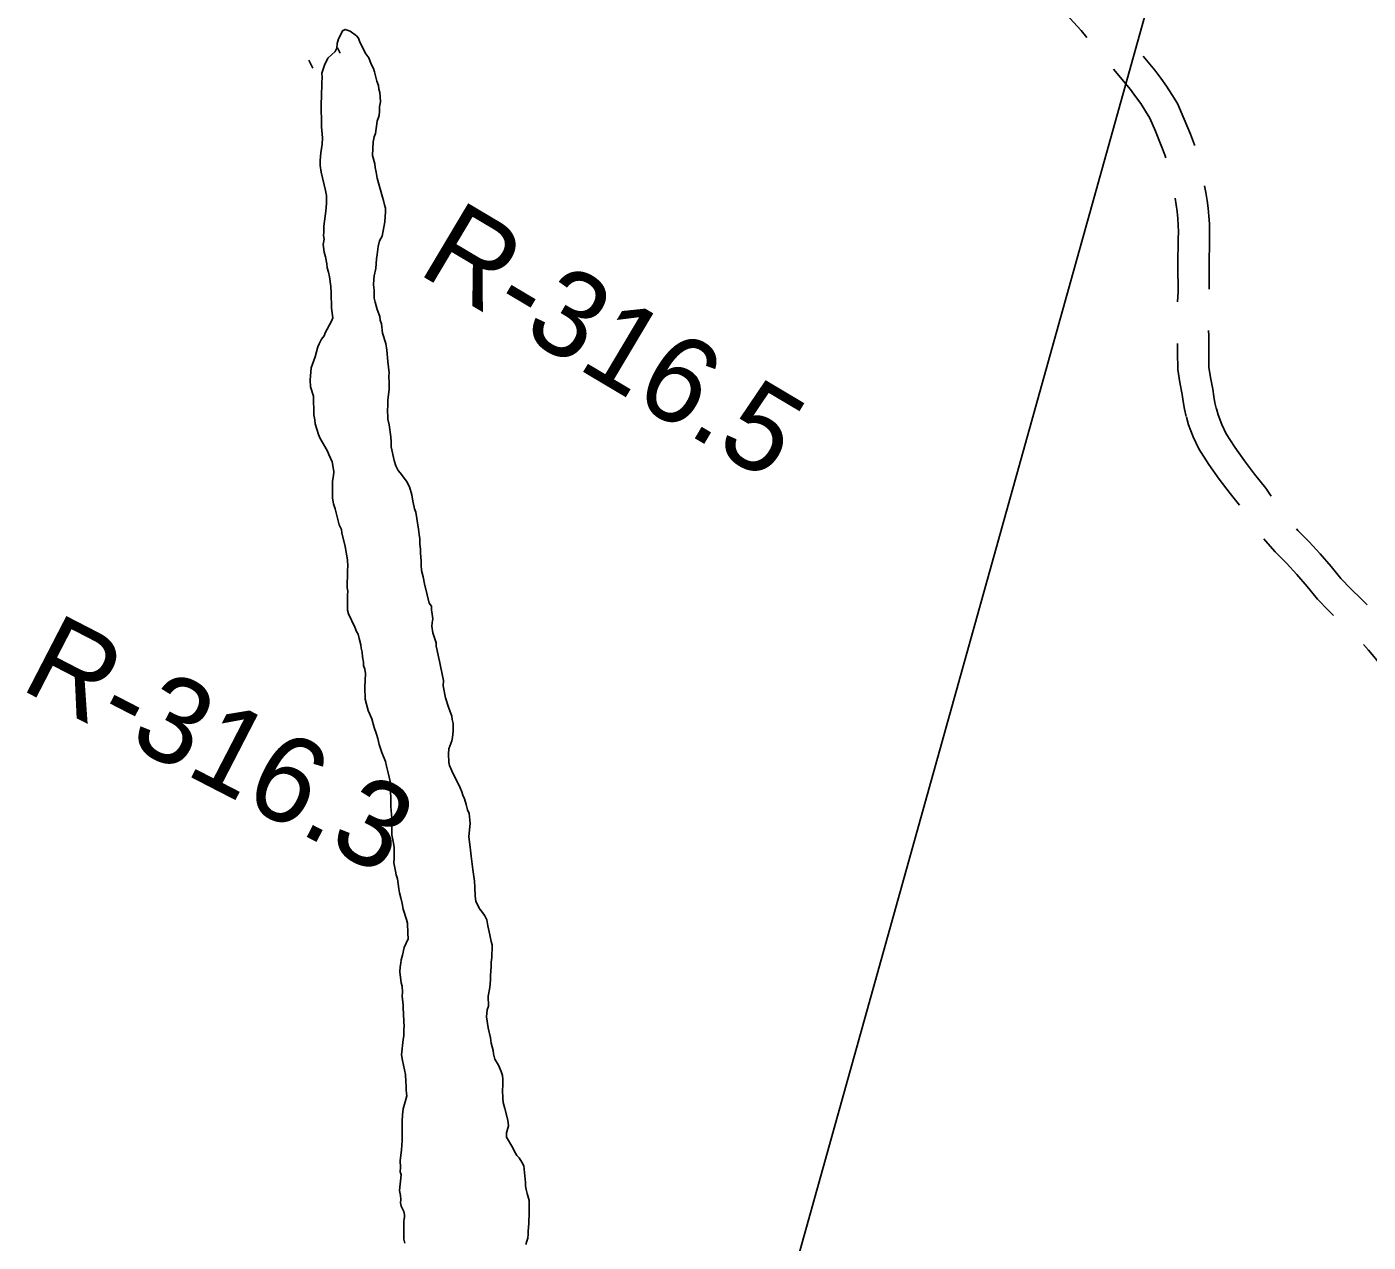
# Model space of a CAD drawing. Extents: x 3172231 to 3210228, y 940198 to 965780.
# Drawn here: x 3192236 to 3193528, y 956562 to 957733 of the extents above; entities that cross this region are included whole.
import ezdxf

# ---------------------------------------------------------------- set-up
doc = ezdxf.new("R2010")
doc.units = 0
for name, color, linetype in [('V-RIVR-RANG-IDEN', 7, 'Continuous'), ('V-ROAD-CNTR', 7, 'Continuous'), ('V-SITE-VEGE', 7, 'Continuous'), ('V-TOPO-BNDY', 7, 'Continuous'), ('V-TOPO-SHOR', 7, 'Continuous')]:
    doc.layers.add(name, color=color, linetype=linetype)

msp = doc.modelspace()

# ---------------------------------------------------------------- linework, layer by layer
at = {"layer": 'V-ROAD-CNTR'}
for p, q in [((3192534.938, 957712.271), (3192537.743, 957707.055)), ((3192507.27, 957700.38), (3192511.323, 957692.845))]:
    msp.add_line(p, q, dxfattribs=at)
for points in [[(3193187.522, 957794.526), (3193190.716, 957791.27), (3193206.152, 957775.128), (3193221.825, 957759.923), (3193236.703, 957744.616), (3193251.118, 957728.88), (3193256.723, 957722.386)], [(3193310.877, 957704.304), (3193322.086, 957690.856), (3193327.888, 957683.142), (3193333.355, 957675.312), (3193338.54, 957667.296), (3193343.751, 957658.582), (3193350.416, 957643.744), (3193356.272, 957629.305), (3193360.152, 957618.985), (3193360.365, 957618.3)], [(3193282.348, 957691.676), (3193298.562, 957672.224), (3193303.594, 957665.534), (3193308.453, 957658.572), (3193313.064, 957651.446), (3193317.103, 957644.69), (3193322.824, 957631.956), (3193328.326, 957618.387), (3193331.762, 957609.251), (3193332.678, 957606.298)], [(3193369.867, 957579.483), (3193371.206, 957572.816), (3193372.438, 957565.348), (3193373.41, 957557.838), (3193374.121, 957550.296), (3193374.565, 957542.741), (3193374.748, 957535.184), (3193374.671, 957527.87), (3193374.304, 957502.375), (3193374.407, 957479.836)], [(3193341.701, 957567.361), (3193342.754, 957560.98), (3193343.592, 957554.506), (3193344.203, 957548.008), (3193344.587, 957541.497), (3193344.744, 957534.98), (3193344.673, 957528.244), (3193344.304, 957502.523), (3193344.418, 957477.248), (3193343.844, 957467.568)], [(3193373.852, 957439.864), (3193374.057, 957435.006), (3193374.027, 957419.265), (3193374.207, 957404.802), (3193375.615, 957394.706), (3193377.838, 957383.411), (3193378.843, 957376.525), (3193380.005, 957370.347), (3193381.49, 957363.922)], [(3193344.043, 957427.582), (3193344.027, 957419.107), (3193344.233, 957402.534), (3193346.019, 957389.734), (3193348.26, 957378.345), (3193349.247, 957371.583), (3193350.637, 957364.195), (3193352.26, 957357.168)], [(3193381.337, 957364.528), (3193382.937, 957358.717), (3193386.723, 957349.356), (3193390.807, 957340.379), (3193399.098, 957327.543), (3193408.344, 957314.347), (3193418.077, 957301.51), (3193429.04, 957288.131), (3193433.967, 957280.351)], [(3193352.413, 957356.562), (3193354.475, 957349.077), (3193359.151, 957337.516), (3193364.411, 957325.951), (3193374.204, 957310.791), (3193384.098, 957296.671), (3193394.513, 957282.934), (3193403.722, 957271.695)], [(3193458.517, 957248.851), (3193459.791, 957247.437), (3193470.549, 957236.475), (3193481.341, 957224.771), (3193491.763, 957212.734), (3193501.243, 957201.066), (3193510.842, 957191.129), (3193520.972, 957180.977), (3193526.501, 957175.613)], [(3193426.997, 957239.219), (3193428.566, 957237.269), (3193437.935, 957226.877), (3193448.811, 957215.795), (3193458.967, 957204.779), (3193468.775, 957193.452), (3193478.771, 957181.15), (3193489.434, 957170.111), (3193494.245, 957165.289)], [(3193522.88, 957137.374), (3193527.724, 957132.035), (3193534.663, 957123.942), (3193541.376, 957115.657), (3193548.342, 957106.557), (3193554.309, 957099.919), (3193559.397, 957093.732), (3193564.206, 957087.326), (3193568.805, 957080.604), (3193583.435, 957058.014)]]:
    msp.add_lwpolyline(points, dxfattribs=at)
at = {"layer": 'V-SITE-VEGE'}
for points in [[(3192555.328, 957721.495), (3192553.319, 957723.848), (3192547.317, 957728.528), (3192542.543, 957730.053), (3192539.782, 957728.831), (3192537.857, 957724.448), (3192535.922, 957720.858), (3192534.785, 957716.485), (3192534.447, 957712.121), (3192532.899, 957708.932), (3192525.845, 957702.506), (3192522.364, 957695.727), (3192520.836, 957690.951), (3192520.084, 957687.773), (3192520.127, 957684.207), (3192519.806, 957678.26), (3192519.859, 957673.901), (3192519.513, 957669.934), (3192519.577, 957664.784), (3192519.249, 957659.232), (3192519.534, 957636.251), (3192520.461, 957625.565), (3192520.136, 957619.617), (3192519.05, 957611.282), (3192518.352, 957603.747), (3192518.411, 957598.99), (3192519.282, 957592.661), (3192523.466, 957574.881), (3192524.316, 957570.14), (3192524.414, 957562.214), (3192523.711, 957555.07), (3192521.911, 957540.388), (3192521.979, 957534.84), (3192521.62, 957531.666), (3192522.063, 957528.106), (3192521.336, 957522.945), (3192522.22, 957515.427), (3192523.464, 957511.083), (3192524.735, 957504.364), (3192525.18, 957500.405), (3192526.425, 957496.061), (3192527.269, 957491.713), (3192528.575, 957482.221), (3192529.046, 957476.282), (3192529.229, 957461.622), (3192530.533, 957452.13), (3192529.384, 957448.945), (3192523.183, 957437.773), (3192522.028, 957434.986), (3192519.691, 957431.787), (3192517.373, 957427.003), (3192516.218, 957424.213), (3192513.564, 957414.672), (3192509.734, 957403.924), (3192508.691, 957392.025), (3192509.167, 957385.69), (3192512.052, 957376.612), (3192512.273, 957358.784), (3192513.125, 957354.039), (3192513.57, 957350.082), (3192516.867, 957339.819), (3192518.096, 957336.663), (3192525.389, 957323.677), (3192526.618, 957320.523), (3192529.876, 957313.431), (3192530.736, 957307.893), (3192531.578, 957303.943), (3192531.224, 957300.371), (3192530.105, 957294.81), (3192530.306, 957278.566), (3192531.168, 957273.03), (3192532.813, 957268.295), (3192536.571, 957252.888), (3192539.006, 957248.161), (3192539.045, 957244.993), (3192542.379, 957231.957), (3192544.519, 957218.908), (3192544.994, 957212.573), (3192544.638, 957209.397), (3192544.695, 957204.643), (3192544.419, 957195.13), (3192544.458, 957191.962), (3192544.894, 957188.796), (3192544.546, 957184.831), (3192544.724, 957170.567), (3192545.56, 957167.011), (3192551.665, 957154.01), (3192553.299, 957150.066), (3192554.917, 957147.314), (3192555.759, 957143.363), (3192557.422, 957137.043), (3192557.858, 957133.877), (3192558.699, 957129.928), (3192559.148, 957125.574), (3192560.004, 957120.431), (3192560.045, 957117.261), (3192561.278, 957113.712), (3192562.124, 957109.362), (3192561.495, 957096.277), (3192561.636, 957084.788), (3192564.547, 957073.729)], [(3192634.244, 957116.534), (3192633.394, 957121.279), (3192632.151, 957125.623), (3192630.889, 957131.55), (3192630.044, 957135.9), (3192630.003, 957139.068), (3192626.716, 957148.538), (3192625.839, 957155.264), (3192626.197, 957158.438), (3192626.945, 957162.012), (3192626.093, 957166.759), (3192625.649, 957170.716), (3192625.604, 957174.282), (3192623.189, 957177.421), (3192621.505, 957185.326), (3192618.902, 957196.054), (3192617.631, 957202.773), (3192615.972, 957208.698), (3192615.511, 957213.843), (3192615.458, 957218.203), (3192614.974, 957225.328), (3192614.929, 957228.894), (3192614.464, 957234.435), (3192614.405, 957239.191), (3192613.561, 957243.539), (3192613.098, 957248.683), (3192610.52, 957264.899), (3192609.293, 957268.053), (3192608.026, 957274.376), (3192607.194, 957277.54), (3192606.75, 957281.494), (3192604.274, 957289.389), (3192601.431, 957294.903), (3192595.389, 957302.753), (3192593.38, 957305.104), (3192591.345, 957309.437), (3192589.696, 957314.57), (3192586.755, 957328.004), (3192586.698, 957332.76), (3192586.241, 957337.509), (3192584.912, 957348.984), (3192583.652, 957354.516), (3192583.613, 957357.686), (3192583.169, 957361.643), (3192583.472, 957369.175), (3192583.427, 957372.741), (3192584.879, 957383.458), (3192584.805, 957389.401), (3192584.326, 957396.131), (3192584.682, 957399.306), (3192583.361, 957409.988), (3192582.432, 957421.072), (3192581.563, 957427.4), (3192578.268, 957437.267), (3192577.363, 957446.371), (3192576.13, 957449.922), (3192575.69, 957453.481), (3192573.23, 957460.186), (3192571.16, 957467.293), (3192570.318, 957471.246), (3192570.226, 957478.774), (3192569.765, 957483.921), (3192570.099, 957489.076), (3192570.451, 957492.645), (3192571.946, 957499.797), (3192572.626, 957508.919), (3192573.363, 957513.287), (3192574.064, 957520.826), (3192575.579, 957526.392), (3192577.902, 957530.779), (3192580.505, 957544.681), (3192581.178, 957554.2), (3192581.133, 957557.763), (3192580.302, 957560.921), (3192579.456, 957565.273), (3192578.227, 957568.427), (3192573.248, 957586.593), (3192572.382, 957592.526), (3192571.139, 957596.87), (3192571.096, 957600.434), (3192568.616, 957608.724), (3192569.245, 957621.811), (3192570.375, 957626.58), (3192571.524, 957629.765), (3192573.357, 957641.674), (3192575.268, 957647.247), (3192575.618, 957651.214), (3192575.563, 957655.572), (3192576.296, 957660.335), (3192576.236, 957665.089), (3192575.788, 957669.443), (3192574.956, 957672.603), (3192574.514, 957676.162), (3192572.882, 957680.107), (3192570.787, 957689.194), (3192569.56, 957692.348), (3192567.524, 957696.681), (3192565.075, 957702.596), (3192562.251, 957706.524), (3192556.561, 957717.944), (3192555.328, 957721.495)], [(3192716.443, 956559.228), (3192717.194, 956562.409), (3192718.343, 956565.591), (3192718.695, 956569.163), (3192718.656, 956572.331), (3192719.361, 956579.473), (3192719.318, 956583.038), (3192719.668, 956586.61), (3192719.484, 956601.665), (3192717.815, 956608.38), (3192716.576, 956612.329), (3192716.135, 956615.888), (3192716.096, 956619.059), (3192714.311, 956635.283), (3192712.68, 956638.83), (3192709.858, 956642.758), (3192707.847, 956645.109), (3192705.422, 956649.041), (3192703.792, 956652.586), (3192697.724, 956662.814), (3192697.673, 956666.777), (3192699.571, 956673.537), (3192699.106, 956679.079), (3192696.19, 956690.534), (3192694.537, 956696.061), (3192694.087, 956700.415), (3192693.992, 956707.944), (3192694.33, 956712.701), (3192694.257, 956718.645), (3192693.816, 956722.206), (3192692.579, 956726.153), (3192690.128, 956732.065), (3192686.489, 956737.963), (3192685.235, 956743.102), (3192684.799, 956746.266), (3192683.128, 956753.377), (3192682.272, 956758.517), (3192680.172, 956768.001), (3192678.454, 956778.68), (3192679.163, 956785.426), (3192680.308, 956789.006), (3192680.191, 956798.515), (3192681.672, 956806.854), (3192682.37, 956814.393), (3192682.323, 956818.354), (3192683.001, 956827.475), (3192682.954, 956831.438), (3192683.691, 956835.805), (3192683.65, 956838.975), (3192683.984, 956844.132), (3192683.935, 956848.09), (3192683.103, 956851.255), (3192681.835, 956857.577), (3192679.747, 956866.269), (3192678.88, 956872.202), (3192676.851, 956876.14), (3192673.627, 956880.457), (3192671.618, 956882.81), (3192668.353, 956890.3), (3192667.502, 956895.045), (3192667.393, 956903.759), (3192666.928, 956909.301), (3192665.202, 956920.772), (3192663.856, 956933.435), (3192662.99, 956939.368), (3192661.64, 956952.428), (3192662.67, 956965.121), (3192661.761, 956974.622), (3192660.133, 956978.165), (3192658.879, 956983.301), (3192657.227, 956988.829), (3192655.596, 956992.374), (3192654.765, 956995.534), (3192653.133, 956999.477), (3192645.006, 957015.625), (3192642.96, 957020.749), (3192642.131, 957023.909), (3192642.026, 957032.228), (3192642.364, 957036.988), (3192645.043, 957044.551), (3192645.797, 957047.73), (3192646.51, 957054.078), (3192646.424, 957061.209), (3192645.582, 957065.162), (3192645.146, 957068.326), (3192643.102, 957073.452), (3192641.869, 957077.004), (3192638.981, 957086.082), (3192636.857, 957097.547), (3192637.191, 957102.704), (3192634.244, 957116.534)], [(3192564.547, 957073.729), (3192568.21, 957065.85), (3192570.295, 957057.554), (3192572.345, 957052.032), (3192573.994, 957046.9), (3192575.256, 957040.973), (3192577.725, 957033.473), (3192581.4, 957024.802), (3192582.251, 957020.059), (3192583.914, 957013.739), (3192586.014, 957004.255), (3192586.298, 956981.276), (3192587.232, 956969.795), (3192587.429, 956953.948), (3192588.697, 956947.623), (3192589.559, 956942.088), (3192589.69, 956931.389), (3192589.348, 956927.025), (3192589.784, 956923.86), (3192591.031, 956919.121), (3192591.472, 956915.56), (3192592.709, 956911.613), (3192594.015, 956902.119), (3192594.857, 956898.166), (3192596.104, 956893.427), (3192597.362, 956887.895), (3192598.224, 956882.358), (3192601.515, 956872.492), (3192602.353, 956868.935), (3192602.867, 956859.432), (3192602.934, 956853.886), (3192599.076, 956845.516), (3192597.585, 956837.969), (3192596.45, 956833.597), (3192596.094, 956830.422), (3192595.344, 956826.847), (3192595.008, 956822.087), (3192596.329, 956811.405), (3192597.161, 956808.245), (3192597.63, 956802.307), (3192597.276, 956798.738), (3192597.714, 956795.572), (3192598.179, 956790.03), (3192598.228, 956786.069), (3192598.668, 956782.507), (3192598.781, 956773.396), (3192599.217, 956770.232), (3192598.871, 956766.263), (3192598.943, 956760.319), (3192598.195, 956756.746), (3192596.792, 956742.066), (3192597.652, 956736.53), (3192600.593, 956723.093), (3192600.675, 956716.357), (3192601.128, 956712.005), (3192601.167, 956708.835), (3192601.611, 956704.878), (3192601.642, 956702.5), (3192600.892, 956698.924), (3192598.228, 956690.173), (3192597.509, 956684.222), (3192597.185, 956678.272), (3192597.417, 956659.652), (3192596.737, 956650.532), (3192595.287, 956639.813), (3192595.758, 956633.876), (3192595.414, 956629.512), (3192596.245, 956626.351), (3192594.847, 956611.276), (3192595.699, 956606.533), (3192596.145, 956602.574), (3192595.785, 956599.402), (3192596.223, 956596.236), (3192599.059, 956591.12), (3192599.496, 956587.956), (3192599.528, 956585.183), (3192599.143, 956584.386), (3192598.785, 956581.209), (3192598.992, 956564.569), (3192599.834, 956560.619)]]:
    msp.add_lwpolyline(points, dxfattribs=at)
at = {"layer": 'V-TOPO-BNDY'}
msp.add_line((3193394.322, 958036.488), (3192713.053, 955595.491), dxfattribs=at)
at = {"layer": 'V-TOPO-SHOR'}
for points in [[(3192524.533, 957699.95), (3192525.845, 957702.506), (3192532.899, 957708.932), (3192534.445, 957712.121), (3192534.785, 957716.485), (3192535.922, 957720.858), (3192537.857, 957724.448), (3192539.784, 957728.831), (3192542.543, 957730.053), (3192547.317, 957728.528), (3192553.319, 957723.848), (3192555.328, 957721.495), (3192556.561, 957717.944), (3192562.251, 957706.524), (3192565.075, 957702.596), (3192567.524, 957696.681), (3192569.56, 957692.348), (3192570.787, 957689.194), (3192572.882, 957680.107), (3192574.514, 957676.162), (3192574.956, 957672.603), (3192575.788, 957669.443), (3192576.236, 957665.089), (3192576.296, 957660.335), (3192575.563, 957655.572), (3192575.618, 957651.214), (3192575.27, 957647.247), (3192573.357, 957641.674), (3192571.524, 957629.765), (3192570.375, 957626.58), (3192569.245, 957621.811), (3192568.616, 957608.726), (3192571.096, 957600.436), (3192571.139, 957596.87), (3192572.382, 957592.526), (3192573.248, 957586.593), (3192578.227, 957568.427), (3192579.456, 957565.273), (3192580.302, 957560.924), (3192581.133, 957557.763), (3192581.178, 957554.2), (3192580.505, 957544.681), (3192577.902, 957530.779), (3192575.579, 957526.39), (3192574.064, 957520.826), (3192573.363, 957513.287), (3192572.626, 957508.919), (3192571.946, 957499.797), (3192570.451, 957492.645), (3192570.099, 957489.076), (3192569.765, 957483.921), (3192570.226, 957478.774), (3192570.32, 957471.246), (3192571.16, 957467.293), (3192573.23, 957460.186), (3192575.69, 957453.481), (3192576.13, 957449.922), (3192577.363, 957446.371), (3192578.268, 957437.267), (3192581.561, 957427.4), (3192582.432, 957421.072), (3192583.361, 957409.988), (3192584.682, 957399.306), (3192584.326, 957396.131), (3192584.805, 957389.401), (3192584.879, 957383.458), (3192583.427, 957372.741), (3192583.472, 957369.175), (3192583.169, 957361.643), (3192583.613, 957357.686), (3192583.652, 957354.516), (3192584.912, 957348.984), (3192586.241, 957337.509), (3192586.698, 957332.76), (3192586.755, 957328.004), (3192589.696, 957314.57), (3192591.345, 957309.437), (3192593.38, 957305.104), (3192595.389, 957302.753), (3192601.431, 957294.903), (3192604.274, 957289.389), (3192606.75, 957281.494), (3192607.194, 957277.538), (3192608.026, 957274.378), (3192609.293, 957268.053), (3192610.52, 957264.899), (3192613.098, 957248.683), (3192613.559, 957243.539), (3192614.405, 957239.191), (3192614.464, 957234.435), (3192614.929, 957228.894), (3192614.974, 957225.328), (3192615.458, 957218.203), (3192615.511, 957213.843), (3192615.972, 957208.698), (3192617.631, 957202.773), (3192618.902, 957196.054), (3192621.505, 957185.326)], [(3192564.547, 957073.729), (3192561.636, 957084.788), (3192561.495, 957096.277), (3192562.124, 957109.362), (3192561.278, 957113.712), (3192560.045, 957117.261), (3192560.004, 957120.431), (3192559.148, 957125.572), (3192558.699, 957129.926), (3192557.858, 957133.877), (3192557.422, 957137.043), (3192555.759, 957143.363), (3192554.917, 957147.314), (3192553.299, 957150.066), (3192551.665, 957154.01), (3192545.56, 957167.011), (3192544.724, 957170.567), (3192544.546, 957184.831), (3192544.894, 957188.796), (3192544.458, 957191.962), (3192544.419, 957195.13), (3192544.695, 957204.643), (3192544.638, 957209.399), (3192544.994, 957212.573), (3192544.519, 957218.908), (3192542.377, 957231.957), (3192539.045, 957244.993), (3192539.006, 957248.161), (3192536.571, 957252.888), (3192532.813, 957268.293), (3192531.168, 957273.03), (3192530.306, 957278.566), (3192530.105, 957294.81), (3192531.226, 957300.371), (3192531.578, 957303.943), (3192530.736, 957307.893), (3192529.876, 957313.431), (3192526.618, 957320.523), (3192525.389, 957323.677), (3192518.096, 957336.663), (3192516.867, 957339.819), (3192513.572, 957350.082), (3192513.125, 957354.039), (3192512.273, 957358.784), (3192512.052, 957376.612), (3192509.167, 957385.69), (3192508.691, 957392.025), (3192509.734, 957403.924), (3192513.564, 957414.672), (3192516.218, 957424.213), (3192517.373, 957427.003), (3192519.691, 957431.787), (3192522.028, 957434.986), (3192523.183, 957437.773), (3192529.384, 957448.945), (3192530.533, 957452.13), (3192529.227, 957461.622), (3192529.046, 957476.282), (3192528.575, 957482.221), (3192527.269, 957491.713), (3192526.423, 957496.063), (3192525.18, 957500.405), (3192524.735, 957504.364), (3192523.464, 957511.083), (3192522.22, 957515.427), (3192521.336, 957522.945), (3192522.063, 957528.106), (3192521.622, 957531.666), (3192521.981, 957534.84), (3192521.911, 957540.388), (3192523.709, 957555.07), (3192524.414, 957562.214), (3192524.316, 957570.137), (3192523.466, 957574.881), (3192519.282, 957592.661), (3192518.411, 957598.99), (3192518.352, 957603.745), (3192519.05, 957611.282), (3192520.136, 957619.617), (3192520.459, 957625.565), (3192519.534, 957636.251), (3192519.249, 957659.232), (3192519.577, 957664.784), (3192519.513, 957669.934), (3192519.859, 957673.901), (3192519.806, 957678.26), (3192520.127, 957684.207), (3192520.084, 957687.773), (3192520.836, 957690.951), (3192522.364, 957695.727), (3192524.533, 957699.95)], [(3192621.505, 957185.326), (3192623.189, 957177.421), (3192625.604, 957174.282), (3192625.649, 957170.716), (3192626.093, 957166.759), (3192626.945, 957162.014), (3192626.197, 957158.438), (3192625.839, 957155.264), (3192626.716, 957148.538), (3192630.003, 957139.068), (3192630.044, 957135.9), (3192630.889, 957131.55), (3192632.151, 957125.623), (3192633.394, 957121.279), (3192634.244, 957116.534), (3192637.191, 957102.704), (3192636.857, 957097.547), (3192638.981, 957086.082), (3192641.869, 957077.004), (3192643.102, 957073.452), (3192645.146, 957068.326), (3192645.582, 957065.162), (3192646.424, 957061.209), (3192646.512, 957054.078), (3192645.797, 957047.73), (3192645.043, 957044.549), (3192642.364, 957036.988), (3192642.026, 957032.228), (3192642.131, 957023.909), (3192642.96, 957020.749), (3192645.006, 957015.623), (3192653.133, 956999.477), (3192654.765, 956995.534), (3192655.596, 956992.374), (3192657.227, 956988.829), (3192658.879, 956983.301), (3192660.133, 956978.165), (3192661.761, 956974.62), (3192662.67, 956965.121), (3192661.64, 956952.428), (3192662.99, 956939.368), (3192663.856, 956933.435), (3192665.202, 956920.772), (3192666.928, 956909.301), (3192667.393, 956903.759), (3192667.502, 956895.045), (3192668.353, 956890.3), (3192671.618, 956882.81), (3192673.627, 956880.457), (3192676.851, 956876.14), (3192678.88, 956872.202), (3192679.747, 956866.269), (3192681.835, 956857.577), (3192683.103, 956851.253), (3192683.935, 956848.093), (3192683.984, 956844.132), (3192683.65, 956838.975), (3192683.691, 956835.807), (3192682.952, 956831.438), (3192683.001, 956827.475), (3192682.323, 956818.354), (3192682.37, 956814.393), (3192681.672, 956806.854), (3192680.191, 956798.515), (3192680.308, 956789.006), (3192679.165, 956785.426), (3192678.454, 956778.68), (3192680.172, 956768.001), (3192682.272, 956758.517), (3192683.128, 956753.377), (3192684.801, 956746.266), (3192685.235, 956743.102), (3192686.489, 956737.965), (3192690.128, 956732.065), (3192692.579, 956726.153), (3192693.816, 956722.206), (3192694.257, 956718.645), (3192694.33, 956712.701), (3192693.992, 956707.944), (3192694.087, 956700.415), (3192694.537, 956696.061), (3192696.19, 956690.534), (3192699.106, 956679.079), (3192699.571, 956673.537), (3192697.673, 956666.777), (3192697.724, 956662.814), (3192703.792, 956652.588), (3192705.422, 956649.041), (3192707.847, 956645.109), (3192709.858, 956642.758), (3192712.68, 956638.83), (3192714.311, 956635.283), (3192716.096, 956619.059), (3192716.135, 956615.888), (3192716.576, 956612.329), (3192717.815, 956608.38), (3192719.482, 956601.665), (3192719.668, 956586.61), (3192719.318, 956583.038), (3192719.361, 956579.473), (3192718.656, 956572.331)], [(3192599.834, 956560.619), (3192598.992, 956564.569), (3192598.785, 956581.209), (3192599.143, 956584.386), (3192599.528, 956585.183), (3192599.496, 956587.956), (3192599.059, 956591.12), (3192596.223, 956596.236), (3192595.787, 956599.402), (3192596.143, 956602.574), (3192595.699, 956606.533), (3192594.847, 956611.276), (3192596.245, 956626.351), (3192595.414, 956629.512), (3192595.756, 956633.876), (3192595.287, 956639.813), (3192596.737, 956650.53), (3192597.417, 956659.652), (3192597.185, 956678.272), (3192597.509, 956684.222), (3192598.228, 956690.173), (3192600.892, 956698.924), (3192601.642, 956702.5), (3192601.611, 956704.878), (3192601.167, 956708.835), (3192601.128, 956712.005), (3192600.677, 956716.357), (3192600.593, 956723.093), (3192597.652, 956736.53), (3192596.792, 956742.066), (3192598.195, 956756.746), (3192598.943, 956760.319), (3192598.871, 956766.263), (3192599.217, 956770.23), (3192598.781, 956773.396), (3192598.668, 956782.507), (3192598.228, 956786.069), (3192598.179, 956790.03), (3192597.714, 956795.572), (3192597.278, 956798.738), (3192597.63, 956802.307), (3192597.161, 956808.245), (3192596.329, 956811.405), (3192595.008, 956822.087), (3192595.344, 956826.847), (3192596.094, 956830.422), (3192596.45, 956833.597), (3192597.585, 956837.969), (3192599.076, 956845.516), (3192602.934, 956853.886), (3192602.867, 956859.432), (3192602.353, 956868.937), (3192601.515, 956872.492), (3192598.224, 956882.358), (3192597.362, 956887.895), (3192596.104, 956893.427), (3192594.857, 956898.166), (3192594.015, 956902.119), (3192592.709, 956911.613), (3192591.472, 956915.56), (3192591.031, 956919.121), (3192589.784, 956923.86), (3192589.348, 956927.025), (3192589.69, 956931.389), (3192589.559, 956942.085), (3192588.697, 956947.623), (3192587.429, 956953.948), (3192587.232, 956969.795), (3192586.298, 956981.276), (3192586.014, 957004.255), (3192583.914, 957013.739), (3192582.251, 957020.059), (3192581.4, 957024.802), (3192577.725, 957033.473), (3192575.256, 957040.973), (3192573.994, 957046.9), (3192572.345, 957052.032), (3192570.295, 957057.554), (3192568.21, 957065.85), (3192564.547, 957073.729)], [(3192718.656, 956572.331), (3192718.695, 956569.163), (3192718.343, 956565.591), (3192717.194, 956562.409), (3192716.443, 956559.228)]]:
    msp.add_lwpolyline(points, dxfattribs=at)

# ---------------------------------------------------------------- texts
at = {"layer": 'V-RIVR-RANG-IDEN'}
for s, rotation, p in [('R-316.5', 329.242005, (3192610.601, 957495.904)), ('R-316.3', 332.707764, (3192227.769, 957095.31))]:
    msp.add_text(s, height=82.9998, rotation=rotation, dxfattribs=at).set_placement(p)

doc.saveas('drawing.dxf')
